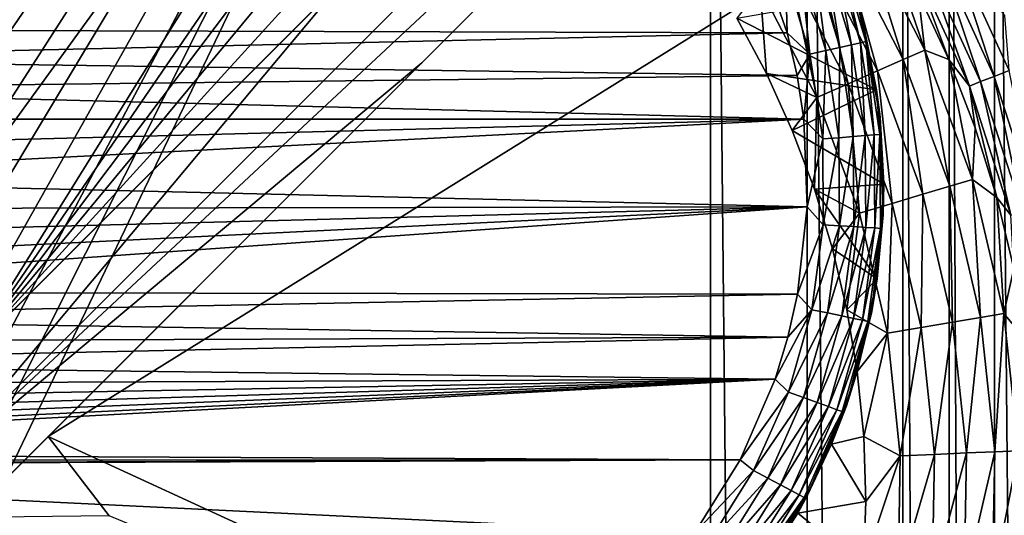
# Model space of a CAD drawing. Header units: metres. Extents: x -206 to 75, y -104 to 104.
# Tile 452 of 656: x -85 to -73, y 44 to 50. Entities that reach past the tile are written whole.
import ezdxf

# ---------------------------------------------------------------- set-up
doc = ezdxf.new("R2010")
doc.units = ezdxf.units.M
doc.layers.add('solid_01_1-CONSUMER_THERM_B_125288', color=7, linetype='CONTINUOUS')

msp = doc.modelspace()

# ---------------------------------------------------------------- linework, layer by layer
at = {"layer": 'solid_01_1-CONSUMER_THERM_B_125288'}
for points in [[(-93.358711, -67.339516), (-65.514557, 74.985474), (-65.493088, -75.014526)], [(-93.358711, -67.339516), (-93.257065, -66.795311), (-65.514557, 74.985474)], [(-93.276108, 66.204689), (-65.514557, 74.985474), (-93.257141, -66.241692)], [(-93.257065, -66.795311), (-93.257141, -66.241692), (-65.514557, 74.985474)], [(-76.404617, 63.580017, 75.400002), (-185.604614, 63.572178, 75.400002), (-92.716316, 42.429672, 75.400002)], [(-76.404617, 63.580017, 75.400002), (-92.716316, 42.429672, 75.400002), (-91.951859, 42.246143, 75.400002)], [(-76.404617, 63.580017, 75.400002), (-91.951859, 42.246143, 75.400002), (-91.225533, 41.945286, 75.400002)], [(-76.404617, 63.580017, 75.400002), (-91.225533, 41.945286, 75.400002), (-90.555206, 41.534512, 75.400002)], [(-76.404617, 63.580017, 75.400002), (-90.555206, 41.534512, 75.400002), (-89.95739, 41.02393, 75.400002)], [(-76.404617, 63.580017, 75.400002), (-89.95739, 41.02393, 75.400002), (-89.446808, 40.426117, 75.400002)], [(-76.404617, 63.580017, 75.400002), (-89.446808, 40.426117, 75.400002), (-89.036034, 39.755791, 75.400002)], [(-76.404617, 63.580017, 75.400002), (-89.036034, 39.755791, 75.400002), (-88.735176, 39.029461, 75.400002)], [(-76.404617, 63.580017, 75.400002), (-88.735176, 39.029461, 75.400002), (-88.551651, 38.265007, 75.400002)], [(-76.404617, 63.580017, 75.400002), (-88.551651, 38.265007, 75.400002), (-76.395485, -63.61998, 75.400002)], [(-76.404617, 63.580017, 75.400002), (-76.395485, -63.61998, 75.400002), (-75.124222, -63.529644, 75.400002)], [(-75.133339, 63.489864, 75.400002), (-76.404617, 63.580017, 75.400002), (-75.124222, -63.529644, 75.400002)], [(-75.133339, 63.489864, 75.400002), (-75.124222, -63.529644, 75.400002), (-73.868263, -63.257675, 75.400002)], [(-73.877342, 63.218079, 75.400002), (-75.133339, 63.489864, 75.400002), (-73.868263, -63.257675, 75.400002)], [(-73.877342, 63.218079, 75.400002), (-73.868263, -63.257675, 75.400002), (-73.256706, -63.054668, 75.400002)], [(-73.265755, 63.01516, 75.400002), (-73.877342, 63.218079, 75.400002), (-73.256706, -63.054668, 75.400002)], [(-73.265755, 63.01516, 75.400002), (-73.256706, -63.054668, 75.400002), (-72.66156, -62.808571, 75.400002)], [(-72.670578, 62.769146, 75.400002), (-73.265755, 63.01516, 75.400002), (-72.66156, -62.808571, 75.400002)], [(-72.670578, 62.769146, 75.400002), (-72.66156, -62.808571, 75.400002), (-71.532875, -62.192875, 75.400002)], [(-71.541809, 62.153614, 75.400002), (-72.670578, 62.769146, 75.400002), (-71.532875, -62.192875, 75.400002)], [(-93.403542, 48.578796, 72.400002), (-93.404472, 61.578796, 72.400002), (-76.404472, 61.580017, 72.400002)], [(-92.091606, 48.50037, 72.400002), (-93.403542, 48.578796, 72.400002), (-76.404472, 61.580017, 72.400002)], [(-90.798988, 48.26619, 72.400002), (-92.091606, 48.50037, 72.400002), (-76.404472, 61.580017, 72.400002)], [(-89.543076, 47.879429, 72.400002), (-90.798988, 48.26619, 72.400002), (-76.404472, 61.580017, 72.400002)], [(-88.342255, 47.345646, 72.400002), (-89.543076, 47.879429, 72.400002), (-76.404472, 61.580017, 72.400002)], [(-87.214027, 46.672729, 72.400002), (-88.342255, 47.345646, 72.400002), (-76.404472, 61.580017, 72.400002)], [(-87.214027, 46.672729, 72.400002), (-76.404472, 61.580017, 72.400002), (-86.173599, 45.86972, 72.400002)], [(-76.404472, 61.580017, 72.400002), (-75.457878, 61.515781, 72.400002), (-86.173599, 45.86972, 72.400002)], [(-75.457878, 61.515781, 72.400002), (-74.529282, 61.324318, 72.400002), (-86.173599, 45.86972, 72.400002)], [(-74.529282, 61.324318, 72.400002), (-73.634369, 61.008808, 72.400002), (-86.173599, 45.86972, 72.400002)], [(-73.634369, 61.008808, 72.400002), (-72.791016, 60.575554, 72.400002), (-86.173599, 45.86972, 72.400002)], [(-72.791016, 60.575554, 72.400002), (-72.013435, 60.031918, 72.400002), (-86.173599, 45.86972, 72.400002)], [(-86.173599, 45.86972, 69.900002), (-86.173599, 45.86972, 72.400002), (-72.013435, 60.031918, 72.400002)], [(-81.207893, 50.83614, 65.8731), (-86.173599, 45.86972, 69.900002), (-72.013435, 60.031918, 72.400002)], [(-86.650093, 44.33242, 63.5205), (-71.696129, 59.288536, 69.400002), (-71.172241, 58.751762, 69.400002)], [(-86.650093, 44.33242, 63.5205), (-81.207893, 50.83614, 65.8731), (-71.696129, 59.288536, 69.400002)], [(-69.403969, 54.580521, 72.400002), (-85.112862, 44.809135, 72.400002), (-70.952698, 58.971336, 72.400002)], [(-70.952698, 58.971336, 69.400002), (-70.952698, 58.971336, 72.400002), (-85.112862, 44.809135, 72.400002)], [(-70.952698, 58.971336, 69.400002), (-85.112862, 44.809135, 72.400002), (-71.172241, 58.751762, 69.400002)], [(-86.650093, 44.33242, 63.5205), (-71.172241, 58.751762, 69.400002), (-80.197815, 49.724892, 65.853195)], [(-80.197815, 49.724892, 65.853195), (-71.172241, 58.751762, 69.400002), (-85.112862, 44.809135, 72.400002)], [(-69.403969, 54.580521, 72.400002), (-69.402748, 37.580521, 72.400002), (-85.112862, 44.809135, 72.400002)], [(-74.809837, 51.487129, 12.5), (-74.401764, 50.271271, 12.5), (-74.488762, 50.586628, 3.5)], [(-74.715584, 51.183144, 12.721809), (-74.401764, 50.271271, 12.5), (-74.809837, 51.487129, 12.5)], [(-74.417839, 51.501282, 2.474663), (-74.68528, 51.341591, 2.826262), (-73.871857, 49.765614, 2.826262)], [(-73.586769, 49.891106, 2.474663), (-74.130356, 51.486305, 2.071429), (-74.417839, 51.501282, 2.474663)], [(-73.586769, 49.891106, 2.474663), (-74.417839, 51.501282, 2.474663), (-73.871857, 49.765614, 2.826262)], [(-73.586769, 49.891106, 2.474663), (-73.673462, 50.640514, 2.071429), (-74.130356, 51.486305, 2.071429)], [(-74.68528, 51.341591, 2.826262), (-75.004463, 51.151005, 3.113388), (-74.212112, 49.615841, 3.113388)], [(-73.871857, 49.765614, 2.826262), (-74.68528, 51.341591, 2.826262), (-74.212112, 49.615841, 3.113388)], [(-73.248863, 51.301914, 1.525184), (-73.436554, 51.202084, 1.599859), (-72.6772, 49.544132, 1.599859)], [(-72.479004, 49.621037, 1.525184), (-72.537422, 50.345585, 1.5), (-73.248863, 51.301914, 1.525184)], [(-72.479004, 49.621037, 1.525184), (-73.248863, 51.301914, 1.525184), (-72.6772, 49.544132, 1.599859)], [(-90.735451, 50.538029, 13.5), (-90.616035, 50.15947, 13.5), (-75.77832, 51.208424, 13.5)], [(-90.616035, 50.15947, 13.5), (-75.395416, 50.118057, 13.5), (-75.77832, 51.208424, 13.5)], [(-75.420044, 50.917297, 13.475016), (-75.77832, 51.208424, 13.5), (-75.395416, 50.118057, 13.5)], [(-75.004463, 51.151005, 3.113388), (-75.364128, 50.936249, 3.325905), (-74.595512, 49.447075, 3.325905)], [(-74.212112, 49.615841, 3.113388), (-75.004463, 51.151005, 3.113388), (-74.595512, 49.447075, 3.325905)], [(-74.784729, 51.157051, 12.933429), (-74.896233, 51.114971, 13.12327), (-74.551117, 49.958977, 13.123226)], [(-74.434799, 49.984905, 12.933378), (-74.715584, 51.183144, 12.721809), (-74.784729, 51.157051, 12.933429)], [(-74.434799, 49.984905, 12.933378), (-74.784729, 51.157051, 12.933429), (-74.551117, 49.958977, 13.123226)], [(-74.715584, 51.183144, 12.721809), (-74.362679, 50.000984, 12.721755), (-74.401764, 50.271271, 12.5)], [(-74.434799, 49.984905, 12.933378), (-74.362679, 50.000984, 12.721755), (-74.715584, 51.183144, 12.721809)], [(-73.436554, 51.202084, 1.599859), (-73.604721, 51.112637, 1.720235), (-72.854774, 49.475227, 1.720235)], [(-72.6772, 49.544132, 1.599859), (-73.436554, 51.202084, 1.599859), (-72.854774, 49.475227, 1.720235)], [(-75.222076, 50.992008, 13.401042), (-75.420044, 50.917297, 13.475016), (-75.097549, 49.837166, 13.475002)], [(-75.044502, 51.059021, 13.281796), (-75.222076, 50.992008, 13.401042), (-74.891029, 49.883202, 13.401017)], [(-74.891029, 49.883202, 13.401017), (-75.222076, 50.992008, 13.401042), (-75.097549, 49.837166, 13.475002)], [(-74.896233, 51.114971, 13.12327), (-75.044502, 51.059021, 13.281796), (-74.70578, 49.9245, 13.281761)], [(-74.70578, 49.9245, 13.281761), (-75.044502, 51.059021, 13.281796), (-74.891029, 49.883202, 13.401017)], [(-74.551117, 49.958977, 13.123226), (-74.896233, 51.114971, 13.12327), (-74.70578, 49.9245, 13.281761)], [(-73.604721, 51.112637, 1.720235), (-73.74482, 51.038116, 1.8802), (-73.002708, 49.41782, 1.8802)], [(-73.272034, 49.767033, 2.071429), (-73.002708, 49.41782, 1.8802), (-73.74482, 51.038116, 1.8802)], [(-73.673462, 50.640514, 2.071429), (-73.272034, 49.767033, 2.071429), (-73.74482, 51.038116, 1.8802)], [(-72.854774, 49.475227, 1.720235), (-73.604721, 51.112637, 1.720235), (-73.002708, 49.41782, 1.8802)], [(-75.364128, 50.936249, 3.325905), (-75.751579, 50.704899, 3.45631), (-75.008537, 49.26527, 3.45631)], [(-75.097549, 49.837166, 13.475002), (-75.420044, 50.917297, 13.475016), (-75.395416, 50.118057, 13.5)], [(-74.595512, 49.447075, 3.325905), (-75.364128, 50.936249, 3.325905), (-75.008537, 49.26527, 3.45631)], [(-87.201317, 44.841858, 63.5205), (-86.173599, 45.86972, 69.900002), (-81.207893, 50.83614, 65.8731)], [(-86.650093, 44.33242, 63.5205), (-87.201317, 44.841858, 63.5205), (-81.207893, 50.83614, 65.8731)], [(-75.751579, 50.704899, 3.45631), (-76.058357, 50.308395, 3.5), (-75.670258, 49.583004, 3.5)], [(-75.008537, 49.26527, 3.45631), (-75.751579, 50.704899, 3.45631), (-75.670258, 49.583004, 3.5)], [(-73.586769, 49.891106, 2.474663), (-73.272034, 49.767033, 2.071429), (-73.673462, 50.640514, 2.071429)], [(-74.221001, 49.369755, 3.5), (-76.058357, 50.308395, 3.5), (-74.488762, 50.586628, 3.5)], [(-74.401764, 50.271271, 12.5), (-74.221001, 49.369755, 3.5), (-74.488762, 50.586628, 3.5)], [(-74.221001, 49.369755, 3.5), (-75.670258, 49.583004, 3.5), (-76.058357, 50.308395, 3.5)], [(-74.401764, 50.271271, 12.5), (-74.175812, 49.008827, 12.5), (-74.221001, 49.369755, 3.5)], [(-74.362679, 50.000984, 12.721755), (-74.175812, 49.008827, 12.5), (-74.401764, 50.271271, 12.5)], [(-90.616035, 50.15947, 13.5), (-90.530067, 49.771935, 13.5), (-75.395416, 50.118057, 13.5)], [(-90.530067, 49.771935, 13.5), (-75.265953, 49.554382, 13.5), (-75.395416, 50.118057, 13.5)], [(-75.097549, 49.837166, 13.475002), (-75.395416, 50.118057, 13.5), (-75.265953, 49.554382, 13.5)], [(-74.551117, 49.958977, 13.123226), (-74.70578, 49.9245, 13.281761), (-74.530472, 48.75354, 13.281727)], [(-74.434799, 49.984905, 12.933378), (-74.551117, 49.958977, 13.123226), (-74.372498, 48.765858, 13.123182)], [(-74.372498, 48.765858, 13.123182), (-74.551117, 49.958977, 13.123226), (-74.530472, 48.75354, 13.281727)], [(-74.253693, 48.77512, 12.933328), (-74.362679, 50.000984, 12.721755), (-74.434799, 49.984905, 12.933378)], [(-74.253693, 48.77512, 12.933328), (-74.434799, 49.984905, 12.933378), (-74.372498, 48.765858, 13.123182)], [(-74.362679, 50.000984, 12.721755), (-74.180038, 48.780865, 12.721701), (-74.175812, 49.008827, 12.5)], [(-74.253693, 48.77512, 12.933328), (-74.180038, 48.780865, 12.721701), (-74.362679, 50.000984, 12.721755)], [(-75.097549, 49.837166, 13.475002), (-75.265953, 49.554382, 13.5), (-75.178909, 48.982822, 13.5)], [(-74.930634, 48.722336, 13.47499), (-75.097549, 49.837166, 13.475002), (-75.178909, 48.982822, 13.5)], [(-74.891029, 49.883202, 13.401017), (-75.097549, 49.837166, 13.475002), (-74.930634, 48.722336, 13.47499)], [(-74.719688, 48.738785, 13.400993), (-74.891029, 49.883202, 13.401017), (-74.930634, 48.722336, 13.47499)], [(-74.70578, 49.9245, 13.281761), (-74.891029, 49.883202, 13.401017), (-74.719688, 48.738785, 13.400993)], [(-74.530472, 48.75354, 13.281727), (-74.70578, 49.9245, 13.281761), (-74.719688, 48.738785, 13.400993)], [(-73.586769, 49.891106, 2.474663), (-73.871857, 49.765614, 2.826262), (-73.258987, 48.10136, 2.826262)], [(-72.960602, 48.190739, 2.474663), (-73.272034, 49.767033, 2.071429), (-73.586769, 49.891106, 2.474663)], [(-72.960602, 48.190739, 2.474663), (-73.586769, 49.891106, 2.474663), (-73.258987, 48.10136, 2.826262)], [(-90.530067, 49.771935, 13.5), (-90.478203, 49.378414, 13.5), (-75.265953, 49.554382, 13.5)], [(-86.650093, 44.33242, 63.5205), (-80.197815, 49.724892, 65.853195), (-86.140579, 43.781273, 63.5205)], [(-86.140579, 43.781273, 63.5205), (-80.197815, 49.724892, 65.853195), (-85.112862, 44.809135, 69.900002)], [(-80.197815, 49.724892, 65.853195), (-85.112862, 44.809135, 72.400002), (-85.112862, 44.809135, 69.900002)], [(-73.871857, 49.765614, 2.826262), (-74.212112, 49.615841, 3.113388), (-73.615112, 47.99469, 3.113388)], [(-73.258987, 48.10136, 2.826262), (-73.871857, 49.765614, 2.826262), (-73.615112, 47.99469, 3.113388)], [(-73.272034, 49.767033, 2.071429), (-72.927742, 48.869495, 2.071429), (-73.002708, 49.41782, 1.8802)], [(-72.960602, 48.190739, 2.474663), (-72.927742, 48.869495, 2.071429), (-73.272034, 49.767033, 2.071429)], [(-75.008537, 49.26527, 3.45631), (-75.670258, 49.583004, 3.5), (-75.330132, 48.83392, 3.5)], [(-74.221001, 49.369755, 3.5), (-75.330132, 48.83392, 3.5), (-75.670258, 49.583004, 3.5)], [(-74.212112, 49.615841, 3.113388), (-74.595512, 49.447075, 3.325905), (-74.016403, 47.874489, 3.325905)], [(-73.615112, 47.99469, 3.113388), (-74.212112, 49.615841, 3.113388), (-74.016403, 47.874489, 3.325905)], [(-72.479004, 49.621037, 1.525184), (-72.6772, 49.544132, 1.599859), (-72.119492, 47.807934, 1.599859)], [(-90.478203, 49.378414, 13.5), (-75.178909, 48.982822, 13.5), (-75.265953, 49.554382, 13.5)], [(-74.595512, 49.447075, 3.325905), (-75.008537, 49.26527, 3.45631), (-74.448685, 47.745003, 3.45631)], [(-74.016403, 47.874489, 3.325905), (-74.595512, 49.447075, 3.325905), (-74.448685, 47.745003, 3.45631)], [(-72.854774, 49.475227, 1.720235), (-73.002708, 49.41782, 1.8802), (-72.457672, 47.72105, 1.8802)], [(-72.6772, 49.544132, 1.599859), (-72.854774, 49.475227, 1.720235), (-72.30397, 47.760536, 1.720235)], [(-72.30397, 47.760536, 1.720235), (-72.854774, 49.475227, 1.720235), (-72.457672, 47.72105, 1.8802)], [(-72.119492, 47.807934, 1.599859), (-72.6772, 49.544132, 1.599859), (-72.30397, 47.760536, 1.720235)], [(-90.478203, 49.378414, 13.5), (-90.460838, 48.981903, 13.5), (-75.178909, 48.982822, 13.5)], [(-74.128784, 48.127209, 3.5), (-75.330132, 48.83392, 3.5), (-74.221001, 49.369755, 3.5)], [(-74.175812, 49.008827, 12.5), (-74.128784, 48.127209, 3.5), (-74.221001, 49.369755, 3.5)], [(-72.642021, 47.95163, 2.071429), (-72.457672, 47.72105, 1.8802), (-73.002708, 49.41782, 1.8802)], [(-72.927742, 48.869495, 2.071429), (-72.642021, 47.95163, 2.071429), (-73.002708, 49.41782, 1.8802)], [(-75.008537, 49.26527, 3.45631), (-75.330132, 48.83392, 3.5), (-75.039429, 48.064304, 3.5)], [(-74.448685, 47.745003, 3.45631), (-75.008537, 49.26527, 3.45631), (-75.039429, 48.064304, 3.5)], [(-90.529762, 48.192265, 13.5), (-75.133568, 47.829342, 13.5), (-75.178909, 48.982822, 13.5)], [(-90.47805, 48.585869, 13.5), (-90.529762, 48.192265, 13.5), (-75.178909, 48.982822, 13.5)], [(-90.47805, 48.585869, 13.5), (-75.178909, 48.982822, 13.5), (-90.460838, 48.981903, 13.5)], [(-74.930634, 48.722336, 13.47499), (-75.178909, 48.982822, 13.5), (-75.133568, 47.829342, 13.5)], [(-74.180038, 48.780865, 12.721701), (-74.136818, 47.72691, 12.5), (-74.175812, 49.008827, 12.5)], [(-74.175812, 49.008827, 12.5), (-74.136818, 47.72691, 12.5), (-74.128784, 48.127209, 3.5)], [(-74.128784, 48.127209, 3.5), (-75.039429, 48.064304, 3.5), (-75.330132, 48.83392, 3.5)], [(-72.960602, 48.190739, 2.474663), (-72.642021, 47.95163, 2.071429), (-72.927742, 48.869495, 2.071429)], [(-74.922615, 47.5951, 13.474977), (-74.930634, 48.722336, 13.47499), (-75.133568, 47.829342, 13.5)], [(-74.719688, 48.738785, 13.400993), (-74.930634, 48.722336, 13.47499), (-74.922615, 47.5951, 13.474977)], [(-74.711464, 47.581635, 13.400969), (-74.719688, 48.738785, 13.400993), (-74.922615, 47.5951, 13.474977)], [(-74.530472, 48.75354, 13.281727), (-74.719688, 48.738785, 13.400993), (-74.711464, 47.581635, 13.400969)], [(-74.522072, 47.569553, 13.281692), (-74.530472, 48.75354, 13.281727), (-74.711464, 47.581635, 13.400969)], [(-74.372498, 48.765858, 13.123182), (-74.530472, 48.75354, 13.281727), (-74.522072, 47.569553, 13.281692)], [(-74.363945, 47.559467, 13.123138), (-74.372498, 48.765858, 13.123182), (-74.522072, 47.569553, 13.281692)], [(-74.253693, 48.77512, 12.933328), (-74.372498, 48.765858, 13.123182), (-74.363945, 47.559467, 13.123138)], [(-74.245033, 47.551884, 12.933277), (-74.253693, 48.77512, 12.933328), (-74.363945, 47.559467, 13.123138)], [(-74.245033, 47.551884, 12.933277), (-74.180038, 48.780865, 12.721701), (-74.253693, 48.77512, 12.933328)], [(-74.245033, 47.551884, 12.933277), (-74.171318, 47.54718, 12.721645), (-74.180038, 48.780865, 12.721701)], [(-74.180038, 48.780865, 12.721701), (-74.171318, 47.54718, 12.721645), (-74.136818, 47.72691, 12.5)], [(-90.529762, 48.192265, 13.5), (-90.615578, 47.804737, 13.5), (-75.133568, 47.829342, 13.5)], [(-72.960602, 48.190739, 2.474663), (-73.258987, 48.10136, 2.826262), (-72.856018, 46.374233, 2.826262)], [(-72.548882, 46.426132, 2.474663), (-72.642021, 47.95163, 2.071429), (-72.960602, 48.190739, 2.474663)], [(-72.548882, 46.426132, 2.474663), (-72.960602, 48.190739, 2.474663), (-72.856018, 46.374233, 2.826262)], [(-74.214119, 46.883331, 3.5), (-75.039429, 48.064304, 3.5), (-74.128784, 48.127209, 3.5)], [(-74.448685, 47.745003, 3.45631), (-75.039429, 48.064304, 3.5), (-74.799377, 47.277424, 3.5)], [(-74.214119, 46.883331, 3.5), (-74.799377, 47.277424, 3.5), (-75.039429, 48.064304, 3.5)], [(-74.136818, 47.72691, 12.5), (-74.214119, 46.883331, 3.5), (-74.128784, 48.127209, 3.5)], [(-73.258987, 48.10136, 2.826262), (-73.615112, 47.99469, 3.113388), (-73.22258, 46.31229, 3.113388)], [(-72.856018, 46.374233, 2.826262), (-73.258987, 48.10136, 2.826262), (-73.22258, 46.31229, 3.113388)], [(-73.615112, 47.99469, 3.113388), (-74.016403, 47.874489, 3.325905), (-73.635628, 46.242489, 3.325905)], [(-73.22258, 46.31229, 3.113388), (-73.615112, 47.99469, 3.113388), (-73.635628, 46.242489, 3.325905)], [(-72.642021, 47.95163, 2.071429), (-72.416061, 47.017258, 2.071429), (-72.457672, 47.72105, 1.8802)], [(-72.548882, 46.426132, 2.474663), (-72.416061, 47.017258, 2.071429), (-72.642021, 47.95163, 2.071429)], [(-91.069878, 46.707199, 13.5), (-75.260239, 46.681023, 13.5), (-75.133568, 47.829342, 13.5)], [(-90.886665, 47.059349, 13.5), (-91.069878, 46.707199, 13.5), (-75.133568, 47.829342, 13.5)], [(-90.734848, 47.426121, 13.5), (-90.886665, 47.059349, 13.5), (-75.133568, 47.829342, 13.5)], [(-90.615578, 47.804737, 13.5), (-90.734848, 47.426121, 13.5), (-75.133568, 47.829342, 13.5)], [(-74.922615, 47.5951, 13.474977), (-75.133568, 47.829342, 13.5), (-75.260239, 46.681023, 13.5)], [(-74.016403, 47.874489, 3.325905), (-74.448685, 47.745003, 3.45631), (-74.080582, 46.167297, 3.45631)], [(-73.635628, 46.242489, 3.325905), (-74.016403, 47.874489, 3.325905), (-74.080582, 46.167297, 3.45631)], [(-74.448685, 47.745003, 3.45631), (-74.799377, 47.277424, 3.5), (-74.610992, 46.476604, 3.5)], [(-74.080582, 46.167297, 3.45631), (-74.448685, 47.745003, 3.45631), (-74.610992, 46.476604, 3.5)], [(-74.136818, 47.72691, 12.5), (-74.285637, 46.453064, 12.5), (-74.214119, 46.883331, 3.5)], [(-74.171318, 47.54718, 12.721645), (-74.285637, 46.453064, 12.5), (-74.136818, 47.72691, 12.5)], [(-75.073677, 46.477997, 13.474965), (-74.922615, 47.5951, 13.474977), (-75.260239, 46.681023, 13.5)], [(-74.711464, 47.581635, 13.400969), (-74.922615, 47.5951, 13.474977), (-75.073677, 46.477997, 13.474965)], [(-74.866539, 46.434883, 13.400945), (-74.711464, 47.581635, 13.400969), (-75.073677, 46.477997, 13.474965)], [(-74.522072, 47.569553, 13.281692), (-74.711464, 47.581635, 13.400969), (-74.866539, 46.434883, 13.400945)], [(-74.680748, 46.39621, 13.281656), (-74.522072, 47.569553, 13.281692), (-74.866539, 46.434883, 13.400945)], [(-74.363945, 47.559467, 13.123138), (-74.522072, 47.569553, 13.281692), (-74.680748, 46.39621, 13.281656)], [(-74.525635, 46.363926, 13.123095), (-74.363945, 47.559467, 13.123138), (-74.680748, 46.39621, 13.281656)], [(-74.245033, 47.551884, 12.933277), (-74.363945, 47.559467, 13.123138), (-74.525635, 46.363926, 13.123095)], [(-74.408989, 46.339645, 12.933227), (-74.245033, 47.551884, 12.933277), (-74.525635, 46.363926, 13.123095)], [(-74.408989, 46.339645, 12.933227), (-74.171318, 47.54718, 12.721645), (-74.245033, 47.551884, 12.933277)], [(-74.408989, 46.339645, 12.933227), (-74.336685, 46.324596, 12.721591), (-74.171318, 47.54718, 12.721645)], [(-74.171318, 47.54718, 12.721645), (-74.336685, 46.324596, 12.721591), (-74.285637, 46.453064, 12.5)], [(-74.214119, 46.883331, 3.5), (-74.610992, 46.476604, 3.5), (-74.799377, 47.277424, 3.5)], [(-72.548882, 46.426132, 2.474663), (-72.250786, 46.070263, 2.071429), (-72.416061, 47.017258, 2.071429)], [(-74.214119, 46.883331, 3.5), (-74.475067, 45.66523, 3.5), (-74.610992, 46.476604, 3.5)], [(-74.285637, 46.453064, 12.5), (-74.475067, 45.66523, 3.5), (-74.214119, 46.883331, 3.5)], [(-91.069878, 46.707199, 13.5), (-91.283089, 46.372356, 13.5), (-75.260239, 46.681023, 13.5)], [(-91.283089, 46.372356, 13.5), (-75.387642, 46.11618, 13.5), (-75.260239, 46.681023, 13.5)], [(-75.073677, 46.477997, 13.474965), (-75.260239, 46.681023, 13.5), (-75.387642, 46.11618, 13.5)], [(-75.073677, 46.477997, 13.474965), (-75.387642, 46.11618, 13.5), (-75.55677, 45.562679, 13.5)], [(-75.380783, 45.393356, 13.474953), (-75.073677, 46.477997, 13.474965), (-75.55677, 45.562679, 13.5)], [(-74.866539, 46.434883, 13.400945), (-75.073677, 46.477997, 13.474965), (-75.380783, 45.393356, 13.474953)], [(-74.080582, 46.167297, 3.45631), (-74.610992, 46.476604, 3.5), (-74.475067, 45.66523, 3.5)], [(-91.283089, 46.372356, 13.5), (-91.524666, 46.057369, 13.5), (-75.387642, 46.11618, 13.5)], [(-75.181801, 45.321461, 13.40092), (-74.866539, 46.434883, 13.400945), (-75.380783, 45.393356, 13.474953)], [(-74.680748, 46.39621, 13.281656), (-74.866539, 46.434883, 13.400945), (-75.181801, 45.321461, 13.40092)], [(-75.003326, 45.256973, 13.281622), (-74.680748, 46.39621, 13.281656), (-75.181801, 45.321461, 13.40092)], [(-74.525635, 46.363926, 13.123095), (-74.680748, 46.39621, 13.281656), (-75.003326, 45.256973, 13.281622)], [(-74.854332, 45.203133, 13.123051), (-74.525635, 46.363926, 13.123095), (-75.003326, 45.256973, 13.281622)], [(-74.408989, 46.339645, 12.933227), (-74.525635, 46.363926, 13.123095), (-74.854332, 45.203133, 13.123051)], [(-74.742287, 45.162651, 12.933176), (-74.408989, 46.339645, 12.933227), (-74.854332, 45.203133, 13.123051)], [(-74.742287, 45.162651, 12.933176), (-74.336685, 46.324596, 12.721591), (-74.408989, 46.339645, 12.933227)], [(-74.285637, 46.453064, 12.5), (-74.619064, 45.214657, 12.5), (-74.475067, 45.66523, 3.5)], [(-74.336685, 46.324596, 12.721591), (-74.619064, 45.214657, 12.5), (-74.285637, 46.453064, 12.5)], [(-72.856018, 46.374233, 2.826262), (-73.22258, 46.31229, 3.113388), (-73.040497, 44.594326, 3.113388)], [(-72.669098, 44.610596, 2.826262), (-72.856018, 46.374233, 2.826262), (-73.040497, 44.594326, 3.113388)], [(-72.548882, 46.426132, 2.474663), (-72.856018, 46.374233, 2.826262), (-72.669098, 44.610596, 2.826262)], [(-72.35791, 44.624226, 2.474663), (-72.548882, 46.426132, 2.474663), (-72.669098, 44.610596, 2.826262)], [(-72.35791, 44.624226, 2.474663), (-72.250786, 46.070263, 2.071429), (-72.548882, 46.426132, 2.474663)], [(-74.742287, 45.162651, 12.933176), (-74.672844, 45.137558, 12.721537), (-74.336685, 46.324596, 12.721591)], [(-74.336685, 46.324596, 12.721591), (-74.672844, 45.137558, 12.721537), (-74.619064, 45.214657, 12.5)], [(-73.635628, 46.242489, 3.325905), (-74.080582, 46.167297, 3.45631), (-73.909836, 44.556244, 3.45631)], [(-73.459, 44.575993, 3.325905), (-73.635628, 46.242489, 3.325905), (-73.909836, 44.556244, 3.45631)], [(-73.22258, 46.31229, 3.113388), (-73.635628, 46.242489, 3.325905), (-73.459, 44.575993, 3.325905)], [(-73.040497, 44.594326, 3.113388), (-73.22258, 46.31229, 3.113388), (-73.459, 44.575993, 3.325905)], [(-91.792786, 45.764637, 13.5), (-75.55677, 45.562679, 13.5), (-75.387642, 46.11618, 13.5)], [(-91.524666, 46.057369, 13.5), (-91.792786, 45.764637, 13.5), (-75.387642, 46.11618, 13.5)], [(-74.080582, 46.167297, 3.45631), (-74.475067, 45.66523, 3.5), (-74.389931, 44.813145, 3.5)], [(-73.909836, 44.556244, 3.45631), (-74.080582, 46.167297, 3.45631), (-74.389931, 44.813145, 3.5)], [(-91.792786, 45.764637, 13.5), (-92.085403, 45.496387, 13.5), (-75.55677, 45.562679, 13.5)], [(-93.832359, 44.586517, 13.5), (-76.014107, 44.505478, 13.5), (-75.55677, 45.562679, 13.5)], [(-93.453804, 44.705959, 13.5), (-93.832359, 44.586517, 13.5), (-75.55677, 45.562679, 13.5)], [(-93.087097, 44.857941, 13.5), (-93.453804, 44.705959, 13.5), (-75.55677, 45.562679, 13.5)], [(-92.735023, 45.041306, 13.5), (-93.087097, 44.857941, 13.5), (-75.55677, 45.562679, 13.5)], [(-92.400276, 45.254665, 13.5), (-92.735023, 45.041306, 13.5), (-75.55677, 45.562679, 13.5)], [(-92.085403, 45.496387, 13.5), (-92.400276, 45.254665, 13.5), (-75.55677, 45.562679, 13.5)], [(-75.380783, 45.393356, 13.474953), (-75.55677, 45.562679, 13.5), (-76.014107, 44.505478, 13.5)], [(-74.813065, 44.710354, 3.5), (-74.389931, 44.813145, 3.5), (-74.475067, 45.66523, 3.5)], [(-74.619064, 45.214657, 12.5), (-74.813065, 44.710354, 3.5), (-74.475067, 45.66523, 3.5)], [(-75.837814, 44.362869, 13.47494), (-75.380783, 45.393356, 13.474953), (-76.014107, 44.505478, 13.5)], [(-75.181801, 45.321461, 13.40092), (-75.380783, 45.393356, 13.474953), (-75.837814, 44.362869, 13.47494)], [(-75.650963, 44.26363, 13.400896), (-75.181801, 45.321461, 13.40092), (-75.837814, 44.362869, 13.47494)], [(-75.003326, 45.256973, 13.281622), (-75.181801, 45.321461, 13.40092), (-75.650963, 44.26363, 13.400896)], [(-75.483376, 44.174614, 13.281587), (-75.003326, 45.256973, 13.281622), (-75.650963, 44.26363, 13.400896)], [(-74.854332, 45.203133, 13.123051), (-75.003326, 45.256973, 13.281622), (-75.483376, 44.174614, 13.281587)], [(-75.343468, 44.100304, 13.123007), (-74.854332, 45.203133, 13.123051), (-75.483376, 44.174614, 13.281587)], [(-74.742287, 45.162651, 12.933176), (-74.854332, 45.203133, 13.123051), (-75.343468, 44.100304, 13.123007)], [(-74.619064, 45.214657, 12.5), (-75.129936, 44.038292, 12.5), (-74.813065, 44.710354, 3.5)], [(-74.672844, 45.137558, 12.721537), (-75.129936, 44.038292, 12.5), (-74.619064, 45.214657, 12.5)], [(-75.238266, 44.04443, 12.933125), (-74.742287, 45.162651, 12.933176), (-75.343468, 44.100304, 13.123007)], [(-75.238266, 44.04443, 12.933125), (-74.672844, 45.137558, 12.721537), (-74.742287, 45.162651, 12.933176)], [(-75.238266, 44.04443, 12.933125), (-75.173065, 44.009796, 12.721481), (-74.672844, 45.137558, 12.721537)], [(-74.672844, 45.137558, 12.721537), (-75.173065, 44.009796, 12.721481), (-75.129936, 44.038292, 12.5)], [(-84.309708, 43.768822, 69.900002), (-86.176315, 43.745533, 69.900002), (-85.112862, 44.809135, 69.900002)], [(-86.140579, 43.781273, 63.5205), (-85.112862, 44.809135, 69.900002), (-86.176315, 43.745533, 69.900002)], [(-69.402748, 37.580521, 72.400002), (-84.309708, 43.768822, 72.400002), (-85.112862, 44.809135, 72.400002)], [(-85.112862, 44.809135, 69.900002), (-85.112862, 44.809135, 72.400002), (-84.309708, 43.768822, 72.400002)], [(-84.309708, 43.768822, 69.900002), (-85.112862, 44.809135, 69.900002), (-84.309708, 43.768822, 72.400002)], [(-74.813065, 44.710354, 3.5), (-74.36264, 43.957634, 3.5), (-74.389931, 44.813145, 3.5)], [(-73.909836, 44.556244, 3.45631), (-74.389931, 44.813145, 3.5), (-74.36264, 43.957634, 3.5)], [(-75.259102, 43.801025, 3.5), (-74.36264, 43.957634, 3.5), (-74.813065, 44.710354, 3.5)], [(-75.129936, 44.038292, 12.5), (-75.259102, 43.801025, 3.5), (-74.813065, 44.710354, 3.5)], [(-93.832359, 44.586517, 13.5), (-94.219879, 44.500526, 13.5), (-76.014107, 44.505478, 13.5)], [(-73.909836, 44.556244, 3.45631), (-74.36264, 43.957634, 3.5), (-74.393242, 43.102768, 3.5)], [(-73.939056, 42.936432, 3.45631), (-73.909836, 44.556244, 3.45631), (-74.393242, 43.102768, 3.5)], [(-73.459, 44.575993, 3.325905), (-73.909836, 44.556244, 3.45631), (-73.939056, 42.936432, 3.45631)], [(-73.489227, 42.900436, 3.325905), (-73.459, 44.575993, 3.325905), (-73.939056, 42.936432, 3.45631)], [(-73.040497, 44.594326, 3.113388), (-73.459, 44.575993, 3.325905), (-73.489227, 42.900436, 3.325905)], [(-73.071655, 42.867023, 3.113388), (-73.040497, 44.594326, 3.113388), (-73.489227, 42.900436, 3.325905)], [(-72.669098, 44.610596, 2.826262), (-73.040497, 44.594326, 3.113388), (-73.071655, 42.867023, 3.113388)], [(-72.701088, 42.837368, 2.826262), (-72.669098, 44.610596, 2.826262), (-73.071655, 42.867023, 3.113388)], [(-72.35791, 44.624226, 2.474663), (-72.669098, 44.610596, 2.826262), (-72.701088, 42.837368, 2.826262)], [(-72.390594, 42.812523, 2.474663), (-72.35791, 44.624226, 2.474663), (-72.701088, 42.837368, 2.826262)], [(-95.009956, 44.431252, 13.5), (-107.581902, 43.481243, 13.5), (-76.615456, 43.538193, 13.5)], [(-95.009956, 44.431252, 13.5), (-76.615456, 43.538193, 13.5), (-76.014107, 44.505478, 13.5)], [(-94.613411, 44.448643, 13.5), (-95.009956, 44.431252, 13.5), (-76.014107, 44.505478, 13.5)], [(-94.219879, 44.500526, 13.5), (-94.613411, 44.448643, 13.5), (-76.014107, 44.505478, 13.5)], [(-75.837814, 44.362869, 13.47494), (-76.014107, 44.505478, 13.5), (-76.615456, 43.538193, 13.5)], [(-75.837814, 44.362869, 13.47494), (-76.615456, 43.538193, 13.5), (-76.435616, 43.407139, 13.474928)], [(-75.650963, 44.26363, 13.400896), (-75.837814, 44.362869, 13.47494), (-76.435616, 43.407139, 13.474928)], [(-75.650963, 44.26363, 13.400896), (-76.435616, 43.407139, 13.474928), (-76.264641, 43.282539, 13.400871)], [(-75.483376, 44.174614, 13.281587), (-75.650963, 44.26363, 13.400896), (-76.264641, 43.282539, 13.400871)], [(-75.483376, 44.174614, 13.281587), (-76.264641, 43.282539, 13.400871), (-76.111282, 43.17078, 13.281551)], [(-75.343468, 44.100304, 13.123007), (-75.483376, 44.174614, 13.281587), (-76.111282, 43.17078, 13.281551)], [(-75.343468, 44.100304, 13.123007), (-76.111282, 43.17078, 13.281551), (-75.983261, 43.077484, 13.122963)], [(-75.238266, 44.04443, 12.933125), (-75.343468, 44.100304, 13.123007), (-75.983261, 43.077484, 13.122963)], [(-75.238266, 44.04443, 12.933125), (-75.983261, 43.077484, 13.122963), (-75.887001, 43.007336, 12.933075)], [(-75.238266, 44.04443, 12.933125), (-75.887001, 43.007336, 12.933075), (-75.173065, 44.009796, 12.721481)], [(-75.173065, 44.009796, 12.721481), (-75.887001, 43.007336, 12.933075), (-75.827347, 42.96386, 12.721427)], [(-75.129936, 44.038292, 12.5), (-75.827347, 42.96386, 12.721427), (-75.807281, 42.949242, 12.5)], [(-75.173065, 44.009796, 12.721481), (-75.827347, 42.96386, 12.721427), (-75.129936, 44.038292, 12.5)], [(-75.129936, 44.038292, 12.5), (-75.807281, 42.949242, 12.5), (-75.259102, 43.801025, 3.5)], [(-75.259102, 43.801025, 3.5), (-74.393242, 43.102768, 3.5), (-74.36264, 43.957634, 3.5)], [(-75.259102, 43.801025, 3.5), (-75.807281, 42.949242, 3.5), (-74.393242, 43.102768, 3.5)], [(-75.259102, 43.801025, 3.5), (-75.807281, 42.949242, 12.5), (-75.807281, 42.949242, 3.5)]]:
    msp.add_3dface(points, dxfattribs=at)

doc.saveas('drawing.dxf')
